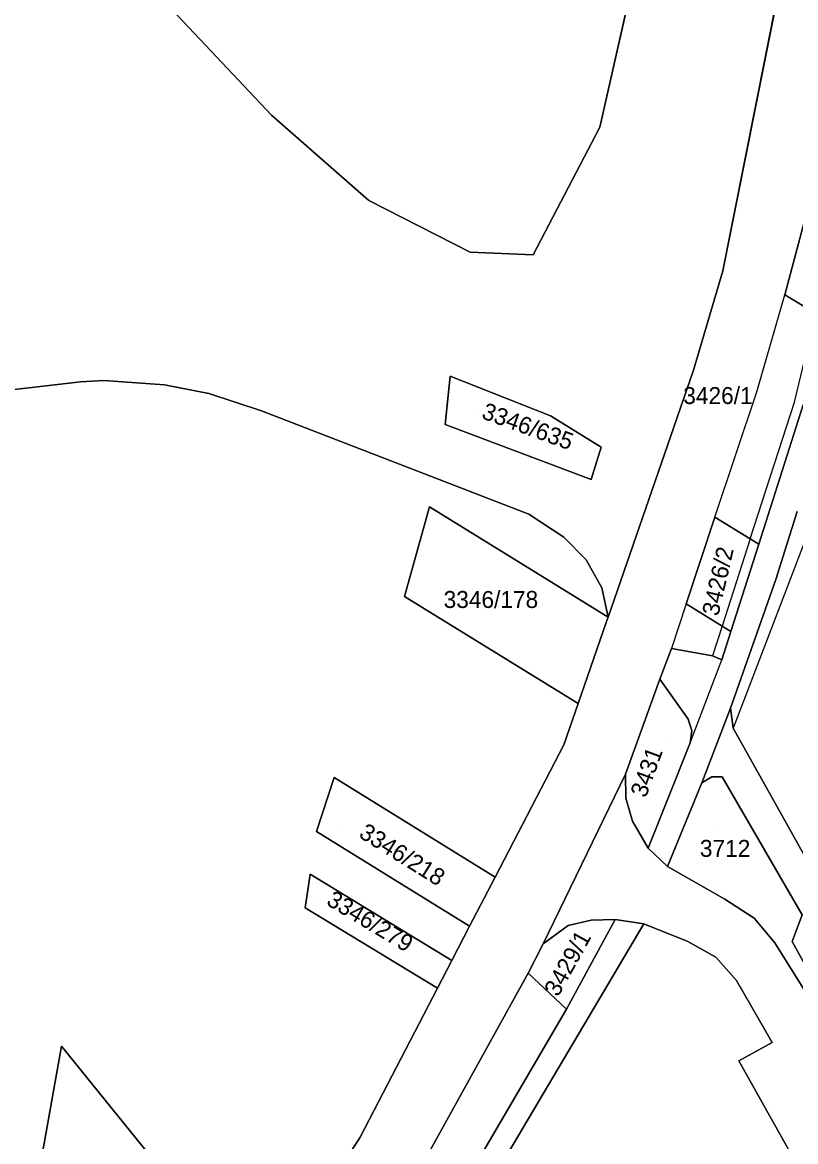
# Model space of a CAD drawing. Extents: x -262715 to -259381, y -1237238 to -1231182.
# Drawn here: x -261905.8 to -261814.6, y -1235502.6 to -1235370.6 of the extents above; entities that cross this region are included whole.
import ezdxf

# ---------------------------------------------------------------- set-up
doc = ezdxf.new("R2010")
doc.units = 0
for name, color, linetype in [('body_kn', 7, 'Continuous'), ('kladpar_druhypozemkov', 7, 'Continuous'), ('kladpar_hranice', 7, 'Continuous'), ('kladpar_parcelnecisla', 7, 'Continuous'), ('kladpar_plochy', 7, 'Continuous'), ('zappar_hrandruhpozemk', 7, 'Continuous')]:
    doc.layers.add(name, color=color, linetype=linetype)

msp = doc.modelspace()

# ---------------------------------------------------------------- linework, layer by layer
at = {"layer": 'body_kn'}
for p, q in [((-261885.5, -1235371.93), (-261885.5, -1235371.93)), ((-261876.41, -1235381.56), (-261876.41, -1235381.56)), ((-261837.69, -1235382.95), (-261837.69, -1235382.95)), ((-261864.93, -1235391.61), (-261864.93, -1235391.61)), ((-261852.96, -1235397.71), (-261852.96, -1235397.71)), ((-261845.53, -1235398.02), (-261845.53, -1235398.02)), ((-261823.16, -1235399.89), (-261823.16, -1235399.89)), ((-261815.84, -1235402.74), (-261815.84, -1235402.74)), ((-261855.34, -1235412.32), (-261855.34, -1235412.32)), ((-261855.34, -1235412.32), (-261855.34, -1235412.32)), ((-261826.62, -1235411.6), (-261826.62, -1235411.6)), ((-261898.94, -1235412.98), (-261898.94, -1235412.98)), ((-261896.18, -1235412.85), (-261896.18, -1235412.85)), ((-261889.01, -1235413.36), (-261889.01, -1235413.36)), ((-261883.8, -1235414.38), (-261883.8, -1235414.38)), ((-261819.17, -1235414.16), (-261819.17, -1235414.16)), ((-261877.58, -1235416.42), (-261877.58, -1235416.42)), ((-261814.71, -1235415.38), (-261814.71, -1235415.38)), ((-261843.5, -1235417.02), (-261843.5, -1235417.02)), ((-261855.93, -1235418.04), (-261855.93, -1235418.04)), ((-261828.95, -1235418.32), (-261828.95, -1235418.32)), ((-261837.53, -1235420.69), (-261837.53, -1235420.69)), ((-261838.71, -1235424.52), (-261838.71, -1235424.52)), ((-261857.77, -1235427.75), (-261857.77, -1235427.75)), ((-261846.05, -1235428.6), (-261846.05, -1235428.6)), ((-261824.09, -1235428.95), (-261824.09, -1235428.95)), ((-261824.09, -1235428.95), (-261824.09, -1235428.95)), ((-261841.93, -1235431.33), (-261841.93, -1235431.33)), ((-261819.92, -1235431.51), (-261819.92, -1235431.51)), ((-261819.92, -1235431.51), (-261819.92, -1235431.51)), ((-261818.91, -1235432.13), (-261818.91, -1235432.13)), ((-261818.91, -1235432.13), (-261818.91, -1235432.13)), ((-261839.29, -1235433.99), (-261839.29, -1235433.99)), ((-261816.91, -1235436.31), (-261816.91, -1235436.31)), ((-261837.45, -1235437.28), (-261837.45, -1235437.28)), ((-261860.7, -1235438.3), (-261860.7, -1235438.3)), ((-261827.49, -1235439.19), (-261827.49, -1235439.19)), ((-261827.49, -1235439.19), (-261827.49, -1235439.19)), ((-261836.93, -1235441.37), (-261836.93, -1235441.37)), ((-261836.71, -1235440.74), (-261836.71, -1235440.74)), ((-261823.24, -1235441.8), (-261823.24, -1235441.8)), ((-261823.24, -1235441.8), (-261823.24, -1235441.8)), ((-261822.21, -1235442.44), (-261822.21, -1235442.44)), ((-261829.23, -1235444.42), (-261829.23, -1235444.42)), ((-261824.37, -1235445.29), (-261824.37, -1235445.29)), ((-261823.27, -1235445.77), (-261823.27, -1235445.77)), ((-261830.6, -1235448.07), (-261830.6, -1235448.07)), ((-261830.6, -1235448.07), (-261830.6, -1235448.07)), ((-261840.24, -1235450.92), (-261840.24, -1235450.92)), ((-261840.24, -1235450.92), (-261840.24, -1235450.92)), ((-261822.25, -1235451.48), (-261822.25, -1235451.48)), ((-261822.25, -1235451.48), (-261822.25, -1235451.48)), ((-261827.24, -1235452.78), (-261827.24, -1235452.78)), ((-261826.83, -1235454.14), (-261826.83, -1235454.14)), ((-261821.96, -1235453.82), (-261821.96, -1235453.82)), ((-261841.92, -1235455.78), (-261841.92, -1235455.78)), ((-261827.03, -1235455.56), (-261827.03, -1235455.56)), ((-261827.03, -1235455.56), (-261827.03, -1235455.56)), ((-261869.03, -1235459.66), (-261869.03, -1235459.66)), ((-261834.66, -1235459.25), (-261834.66, -1235459.25)), ((-261824.46, -1235459.56), (-261824.46, -1235459.56)), ((-261823.25, -1235459.58), (-261823.25, -1235459.58)), ((-261825.65, -1235460.28), (-261825.65, -1235460.28)), ((-261825.65, -1235460.28), (-261825.65, -1235460.28)), ((-261834.59, -1235462.09), (-261834.59, -1235462.09)), ((-261833.81, -1235464.81), (-261833.81, -1235464.81)), ((-261871.11, -1235466.01), (-261871.11, -1235466.01)), ((-261871.11, -1235466.01), (-261871.11, -1235466.01)), ((-261831.96, -1235468), (-261831.96, -1235468)), ((-261829.68, -1235470.14), (-261829.68, -1235470.14)), ((-261871.86, -1235471.06), (-261871.86, -1235471.06)), ((-261871.86, -1235471.06), (-261871.86, -1235471.06)), ((-261850.04, -1235471.41), (-261850.04, -1235471.41)), ((-261822.92, -1235473.98), (-261822.92, -1235473.98)), ((-261872.44, -1235475.01), (-261872.44, -1235475.01)), ((-261853.03, -1235477.17), (-261853.03, -1235477.17)), ((-261841.39, -1235477.09), (-261841.39, -1235477.09)), ((-261838.71, -1235476.46), (-261838.71, -1235476.46)), ((-261835.85, -1235476.4), (-261835.85, -1235476.4)), ((-261835.85, -1235476.4), (-261835.85, -1235476.4)), ((-261832.48, -1235476.92), (-261832.48, -1235476.92)), ((-261832.48, -1235476.92), (-261832.48, -1235476.92)), ((-261819.47, -1235476.24), (-261819.47, -1235476.24)), ((-261844.34, -1235479.25), (-261844.34, -1235479.25)), ((-261827.3, -1235479.01), (-261827.3, -1235479.01)), ((-261817.04, -1235479.13), (-261817.04, -1235479.13)), ((-261815, -1235478.99), (-261815, -1235478.99)), ((-261855.13, -1235481.22), (-261855.13, -1235481.22)), ((-261823.98, -1235480.84), (-261823.98, -1235480.84)), ((-261846.13, -1235482.73), (-261846.13, -1235482.73)), ((-261846.13, -1235482.73), (-261846.13, -1235482.73)), ((-261821.55, -1235483.6), (-261821.55, -1235483.6)), ((-261856.84, -1235484.5), (-261856.84, -1235484.5)), ((-261841.6, -1235486.99), (-261841.6, -1235486.99)), ((-261901.19, -1235491.33), (-261901.19, -1235491.33)), ((-261817.33, -1235490.89), (-261817.33, -1235490.89)), ((-261821.26, -1235493.05), (-261821.26, -1235493.05)), ((-261865.96, -1235502.06), (-261865.96, -1235502.06))]:
    msp.add_line(p, q, dxfattribs=at)
at = {"layer": 'kladpar_druhypozemkov'}
for p, q in [((-261823.2, -1235413.65), (-261823.2, -1235413.65)), ((-261852.51, -1235416.43), (-261852.51, -1235416.43)), ((-261824.67, -1235435.74), (-261824.67, -1235435.74)), ((-261850, -1235437.56), (-261850, -1235437.56)), ((-261829.51, -1235455.2), (-261829.51, -1235455.2)), ((-261867.92, -1235465.94), (-261867.92, -1235465.94)), ((-261823.98, -1235466.02), (-261823.98, -1235466.02)), ((-261870.8, -1235474.14), (-261870.8, -1235474.14)), ((-261842.87, -1235481.54), (-261842.87, -1235481.54))]:
    msp.add_line(p, q, dxfattribs=at)
at = {"layer": 'kladpar_hranice'}
for p, q in [((-261853.03, -1235477.17), (-261871.11, -1235466.01)), ((-261871.86, -1235471.06), (-261855.13, -1235481.22)), ((-261850.04, -1235471.41), (-261853.03, -1235477.17)), ((-261853.03, -1235477.17), (-261850.04, -1235471.41)), ((-261853.03, -1235477.17), (-261855.13, -1235481.22)), ((-261855.13, -1235481.22), (-261853.03, -1235477.17)), ((-261855.13, -1235481.22), (-261856.84, -1235484.5)), ((-261856.84, -1235484.5), (-261855.13, -1235481.22))]:
    msp.add_line(p, q, dxfattribs=at)
for points in [[(-261831.67, -1235356.42), (-261837.69, -1235382.95), (-261845.53, -1235398.02), (-261852.96, -1235397.71), (-261864.93, -1235391.61), (-261876.41, -1235381.56), (-261885.5, -1235371.93), (-261888.93, -1235368.29), (-261860.59, -1235342.37)], [(-261843.41, -1235349.23), (-261860.59, -1235342.37), (-261888.93, -1235368.29), (-261885.5, -1235371.93), (-261876.41, -1235381.56), (-261864.93, -1235391.61), (-261852.96, -1235397.71), (-261845.53, -1235398.02), (-261837.69, -1235382.95), (-261831.67, -1235356.42)], [(-261816.62, -1235365.63), (-261816.65, -1235367.2), (-261823.16, -1235399.89), (-261826.62, -1235411.6), (-261828.95, -1235418.32), (-261836.71, -1235440.74), (-261837.45, -1235437.28), (-261839.29, -1235433.99), (-261841.93, -1235431.33), (-261846.05, -1235428.6), (-261877.58, -1235416.42), (-261883.8, -1235414.38), (-261889.01, -1235413.36), (-261896.18, -1235412.85), (-261898.94, -1235412.98), (-261912.18, -1235414.51), (-261930.24, -1235417.27), (-261937.44, -1235418.53), (-261951.15, -1235420.92), (-261957.2, -1235421.98), (-261965.3, -1235423.67), (-261966.35, -1235428.96), (-261980.02, -1235431.42), (-261981.38, -1235431.38)], [(-261850.04, -1235471.41), (-261841.92, -1235455.78), (-261840.24, -1235450.92), (-261836.93, -1235441.37), (-261836.71, -1235440.74), (-261828.95, -1235418.32), (-261826.62, -1235411.6), (-261823.16, -1235399.89), (-261816.65, -1235367.2)], [(-261809.2, -1235396.83), (-261811.09, -1235405.22), (-261812.2, -1235404.95), (-261815.84, -1235402.74), (-261813.58, -1235394.15), (-261809.2, -1235396.83)], [(-261813.58, -1235394.15), (-261815.84, -1235402.74), (-261812.2, -1235404.95)], [(-261855.34, -1235412.32), (-261843.5, -1235417.02), (-261837.53, -1235420.69), (-261838.71, -1235424.52), (-261855.93, -1235418.04), (-261855.34, -1235412.32)], [(-261843.5, -1235417.02), (-261855.34, -1235412.32), (-261855.93, -1235418.04), (-261838.71, -1235424.52), (-261837.53, -1235420.69), (-261843.5, -1235417.02)], [(-261912.18, -1235414.51), (-261898.94, -1235412.98), (-261896.18, -1235412.85), (-261889.01, -1235413.36), (-261883.8, -1235414.38), (-261877.58, -1235416.42), (-261846.05, -1235428.6), (-261841.93, -1235431.33), (-261839.29, -1235433.99), (-261837.45, -1235437.28), (-261836.71, -1235440.74), (-261857.77, -1235427.75), (-261860.7, -1235438.3), (-261840.24, -1235450.92), (-261841.92, -1235455.78), (-261850.04, -1235471.41)], [(-261813.67, -1235415.72), (-261818.91, -1235432.13), (-261819.92, -1235431.51), (-261824.09, -1235428.95), (-261827.49, -1235439.19), (-261823.24, -1235441.8), (-261822.21, -1235442.44), (-261823.27, -1235445.77), (-261824.37, -1235445.29), (-261829.23, -1235444.42), (-261830.6, -1235448.07), (-261834.66, -1235459.25), (-261844.34, -1235479.25), (-261846.13, -1235482.73), (-261858.58, -1235505.25)], [(-261814.39, -1235428.3), (-261816.91, -1235436.31), (-261822.25, -1235451.48), (-261825.65, -1235460.28), (-261829.68, -1235470.14), (-261831.96, -1235468), (-261827.03, -1235455.56), (-261826.83, -1235454.14), (-261827.24, -1235452.78), (-261830.6, -1235448.07), (-261829.23, -1235444.42), (-261824.37, -1235445.29), (-261823.27, -1235445.77), (-261822.21, -1235442.44), (-261818.91, -1235432.13), (-261813.67, -1235415.72)], [(-261840.24, -1235450.92), (-261860.7, -1235438.3), (-261857.77, -1235427.75), (-261836.71, -1235440.74), (-261836.93, -1235441.37), (-261840.24, -1235450.92)], [(-261812.32, -1235471.06), (-261821.96, -1235453.82), (-261822.25, -1235451.48), (-261816.91, -1235436.31), (-261814.39, -1235428.3)], [(-261818.91, -1235432.13), (-261822.21, -1235442.44), (-261823.24, -1235441.8), (-261827.49, -1235439.19), (-261824.09, -1235428.95), (-261819.92, -1235431.51), (-261818.91, -1235432.13)], [(-261830.6, -1235448.07), (-261827.24, -1235452.78), (-261826.83, -1235454.14), (-261827.03, -1235455.56), (-261831.96, -1235468), (-261833.81, -1235464.81), (-261834.59, -1235462.09), (-261834.66, -1235459.25), (-261830.6, -1235448.07)], [(-261810.51, -1235487.13), (-261815, -1235478.99), (-261813.82, -1235475.84), (-261823.25, -1235459.58), (-261824.46, -1235459.56), (-261825.65, -1235460.28), (-261822.25, -1235451.48)], [(-261822.25, -1235451.48), (-261821.96, -1235453.82), (-261812.32, -1235471.06)], [(-261871.11, -1235466.01), (-261869.03, -1235459.66), (-261850.04, -1235471.41)], [(-261850.04, -1235471.41), (-261869.03, -1235459.66), (-261871.11, -1235466.01), (-261853.03, -1235477.17)], [(-261799.72, -1235531.52), (-261821.26, -1235493.05), (-261817.33, -1235490.89), (-261821.55, -1235483.6), (-261823.98, -1235480.84), (-261827.3, -1235479.01), (-261832.48, -1235476.92), (-261835.85, -1235476.4), (-261838.71, -1235476.46), (-261841.39, -1235477.09), (-261844.34, -1235479.25), (-261834.66, -1235459.25), (-261834.59, -1235462.09), (-261833.81, -1235464.81), (-261831.96, -1235468), (-261829.68, -1235470.14), (-261822.92, -1235473.98), (-261819.47, -1235476.24), (-261817.04, -1235479.13), (-261811.93, -1235487.32)], [(-261825.65, -1235460.28), (-261824.46, -1235459.56), (-261823.25, -1235459.58), (-261813.82, -1235475.84), (-261815, -1235478.99), (-261810.51, -1235487.13), (-261811.93, -1235487.32), (-261817.04, -1235479.13), (-261819.47, -1235476.24), (-261822.92, -1235473.98), (-261829.68, -1235470.14), (-261825.65, -1235460.28)], [(-261856.84, -1235484.5), (-261872.44, -1235475.01), (-261871.86, -1235471.06)], [(-261855.13, -1235481.22), (-261871.86, -1235471.06), (-261872.44, -1235475.01), (-261856.84, -1235484.5)], [(-261832.48, -1235476.92), (-261866.87, -1235534.93), (-261868.2, -1235531.36), (-261860.99, -1235520.1), (-261841.6, -1235486.99), (-261835.85, -1235476.4), (-261832.48, -1235476.92)], [(-261866.87, -1235534.93), (-261832.48, -1235476.92), (-261827.3, -1235479.01), (-261823.98, -1235480.84), (-261821.55, -1235483.6), (-261817.33, -1235490.89), (-261821.26, -1235493.05), (-261799.72, -1235531.52)], [(-261835.85, -1235476.4), (-261841.6, -1235486.99), (-261846.13, -1235482.73), (-261844.34, -1235479.25), (-261841.39, -1235477.09), (-261838.71, -1235476.46), (-261835.85, -1235476.4)], [(-261846.13, -1235482.73), (-261841.6, -1235486.99), (-261860.99, -1235520.1), (-261866.27, -1235518.41), (-261858.58, -1235505.25), (-261846.13, -1235482.73)], [(-261884.39, -1235529.05), (-261877.31, -1235519.57), (-261876.49, -1235518.47), (-261865.96, -1235502.06), (-261856.84, -1235484.5)], [(-261856.84, -1235484.5), (-261865.96, -1235502.06), (-261876.49, -1235518.47), (-261877.31, -1235519.57)], [(-261877.31, -1235519.57), (-261884.23, -1235512.28), (-261901.19, -1235491.33), (-261904.18, -1235508.07), (-261915.61, -1235514.6), (-261892.46, -1235538.87)], [(-261904.18, -1235508.07), (-261901.19, -1235491.33), (-261884.23, -1235512.28), (-261877.31, -1235519.57)]]:
    msp.add_lwpolyline(points, dxfattribs=at)
at = {"layer": 'kladpar_plochy'}
for p, q in [((-261837.69, -1235382.95), (-261831.67, -1235356.42)), ((-261823.16, -1235399.89), (-261816.65, -1235367.2)), ((-261816.65, -1235367.2), (-261823.16, -1235399.89)), ((-261888.93, -1235368.29), (-261885.5, -1235371.93)), ((-261885.5, -1235371.93), (-261876.41, -1235381.56)), ((-261876.41, -1235381.56), (-261864.93, -1235391.61)), ((-261845.53, -1235398.02), (-261837.69, -1235382.95)), ((-261864.93, -1235391.61), (-261852.96, -1235397.71)), ((-261813.58, -1235394.15), (-261815.84, -1235402.74)), ((-261852.96, -1235397.71), (-261845.53, -1235398.02)), ((-261826.62, -1235411.6), (-261823.16, -1235399.89)), ((-261823.16, -1235399.89), (-261826.62, -1235411.6)), ((-261815.84, -1235402.74), (-261812.2, -1235404.95)), ((-261855.34, -1235412.32), (-261855.93, -1235418.04)), ((-261843.5, -1235417.02), (-261855.34, -1235412.32)), ((-261828.95, -1235418.32), (-261826.62, -1235411.6)), ((-261826.62, -1235411.6), (-261828.95, -1235418.32)), ((-261898.94, -1235412.98), (-261912.18, -1235414.51)), ((-261896.18, -1235412.85), (-261898.94, -1235412.98)), ((-261889.01, -1235413.36), (-261896.18, -1235412.85)), ((-261883.8, -1235414.38), (-261889.01, -1235413.36)), ((-261877.58, -1235416.42), (-261883.8, -1235414.38)), ((-261846.05, -1235428.6), (-261877.58, -1235416.42)), ((-261818.91, -1235432.13), (-261813.67, -1235415.72)), ((-261813.67, -1235415.72), (-261818.91, -1235432.13)), ((-261837.53, -1235420.69), (-261843.5, -1235417.02)), ((-261855.93, -1235418.04), (-261838.71, -1235424.52)), ((-261836.71, -1235440.74), (-261828.95, -1235418.32)), ((-261828.95, -1235418.32), (-261836.71, -1235440.74)), ((-261838.71, -1235424.52), (-261837.53, -1235420.69)), ((-261814.39, -1235428.3), (-261816.91, -1235436.31)), ((-261841.93, -1235431.33), (-261846.05, -1235428.6)), ((-261824.09, -1235428.95), (-261827.49, -1235439.19)), ((-261819.92, -1235431.51), (-261824.09, -1235428.95)), ((-261839.29, -1235433.99), (-261841.93, -1235431.33)), ((-261822.21, -1235442.44), (-261818.91, -1235432.13)), ((-261818.91, -1235432.13), (-261819.92, -1235431.51)), ((-261837.45, -1235437.28), (-261839.29, -1235433.99)), ((-261816.91, -1235436.31), (-261822.25, -1235451.48)), ((-261836.71, -1235440.74), (-261837.45, -1235437.28)), ((-261827.49, -1235439.19), (-261823.24, -1235441.8)), ((-261840.24, -1235450.92), (-261836.93, -1235441.37)), ((-261836.93, -1235441.37), (-261836.71, -1235440.74)), ((-261823.27, -1235445.77), (-261822.21, -1235442.44)), ((-261822.21, -1235442.44), (-261823.27, -1235445.77)), ((-261823.24, -1235441.8), (-261822.21, -1235442.44)), ((-261830.6, -1235448.07), (-261829.23, -1235444.42)), ((-261829.23, -1235444.42), (-261830.6, -1235448.07)), ((-261829.23, -1235444.42), (-261824.37, -1235445.29)), ((-261824.37, -1235445.29), (-261829.23, -1235444.42)), ((-261824.37, -1235445.29), (-261823.27, -1235445.77)), ((-261823.27, -1235445.77), (-261824.37, -1235445.29)), ((-261830.6, -1235448.07), (-261834.66, -1235459.25)), ((-261827.24, -1235452.78), (-261830.6, -1235448.07)), ((-261841.92, -1235455.78), (-261840.24, -1235450.92)), ((-261822.25, -1235451.48), (-261825.65, -1235460.28)), ((-261826.83, -1235454.14), (-261827.24, -1235452.78)), ((-261827.03, -1235455.56), (-261826.83, -1235454.14)), ((-261850.04, -1235471.41), (-261841.92, -1235455.78)), ((-261831.96, -1235468), (-261827.03, -1235455.56)), ((-261834.66, -1235459.25), (-261844.34, -1235479.25)), ((-261825.65, -1235460.28), (-261829.68, -1235470.14)), ((-261829.68, -1235470.14), (-261831.96, -1235468)), ((-261853.03, -1235477.17), (-261850.04, -1235471.41)), ((-261855.13, -1235481.22), (-261853.03, -1235477.17)), ((-261844.34, -1235479.25), (-261846.13, -1235482.73)), ((-261856.84, -1235484.5), (-261855.13, -1235481.22)), ((-261846.13, -1235482.73), (-261858.58, -1235505.25)), ((-261865.96, -1235502.06), (-261856.84, -1235484.5)), ((-261876.49, -1235518.47), (-261865.96, -1235502.06))]:
    msp.add_line(p, q, dxfattribs=at)
for points in [[(-261860.59, -1235342.37), (-261843.41, -1235349.23), (-261831.67, -1235356.42), (-261837.69, -1235382.95), (-261845.53, -1235398.02), (-261852.96, -1235397.71), (-261864.93, -1235391.61), (-261876.41, -1235381.56), (-261885.5, -1235371.93), (-261888.93, -1235368.29)], [(-261809.2, -1235396.83), (-261811.09, -1235405.22), (-261812.2, -1235404.95), (-261815.84, -1235402.74), (-261813.58, -1235394.15)], [(-261855.34, -1235412.32), (-261843.5, -1235417.02), (-261837.53, -1235420.69), (-261838.71, -1235424.52), (-261855.93, -1235418.04)], [(-261840.24, -1235450.92), (-261860.7, -1235438.3), (-261857.77, -1235427.75), (-261836.71, -1235440.74), (-261836.93, -1235441.37)], [(-261818.91, -1235432.13), (-261822.21, -1235442.44), (-261823.24, -1235441.8), (-261827.49, -1235439.19), (-261824.09, -1235428.95), (-261819.92, -1235431.51)], [(-261830.6, -1235448.07), (-261827.24, -1235452.78), (-261826.83, -1235454.14), (-261827.03, -1235455.56), (-261831.96, -1235468), (-261833.81, -1235464.81), (-261834.59, -1235462.09), (-261834.66, -1235459.25)], [(-261871.11, -1235466.01), (-261869.03, -1235459.66), (-261850.04, -1235471.41), (-261853.03, -1235477.17)], [(-261825.65, -1235460.28), (-261824.46, -1235459.56), (-261823.25, -1235459.58), (-261813.82, -1235475.84), (-261815, -1235478.99), (-261810.51, -1235487.13), (-261811.93, -1235487.32), (-261817.04, -1235479.13), (-261819.47, -1235476.24), (-261822.92, -1235473.98), (-261829.68, -1235470.14)], [(-261871.86, -1235471.06), (-261855.13, -1235481.22), (-261856.84, -1235484.5), (-261872.44, -1235475.01)], [(-261832.48, -1235476.92), (-261866.87, -1235534.93), (-261868.2, -1235531.36), (-261860.99, -1235520.1), (-261841.6, -1235486.99), (-261835.85, -1235476.4)], [(-261835.85, -1235476.4), (-261841.6, -1235486.99), (-261846.13, -1235482.73), (-261844.34, -1235479.25), (-261841.39, -1235477.09), (-261838.71, -1235476.46)], [(-261846.13, -1235482.73), (-261841.6, -1235486.99), (-261860.99, -1235520.1), (-261866.27, -1235518.41), (-261858.58, -1235505.25)], [(-261884.39, -1235529.05), (-261904.18, -1235508.07), (-261901.19, -1235491.33), (-261884.23, -1235512.28), (-261877.31, -1235519.57)]]:
    msp.add_lwpolyline(points, close=True, dxfattribs=at)
for points in [[(-261912.18, -1235414.51), (-261898.94, -1235412.98), (-261896.18, -1235412.85), (-261889.01, -1235413.36), (-261883.8, -1235414.38), (-261877.58, -1235416.42), (-261846.05, -1235428.6), (-261841.93, -1235431.33), (-261839.29, -1235433.99), (-261837.45, -1235437.28), (-261836.71, -1235440.74), (-261857.77, -1235427.75), (-261860.7, -1235438.3), (-261840.24, -1235450.92), (-261841.92, -1235455.78), (-261850.04, -1235471.41), (-261869.03, -1235459.66), (-261871.11, -1235466.01), (-261853.03, -1235477.17), (-261855.13, -1235481.22), (-261871.86, -1235471.06), (-261872.44, -1235475.01), (-261856.84, -1235484.5), (-261865.96, -1235502.06), (-261876.49, -1235518.47)], [(-261812.32, -1235471.06), (-261821.96, -1235453.82), (-261822.25, -1235451.48), (-261816.91, -1235436.31), (-261814.39, -1235428.3)], [(-261810.51, -1235487.13), (-261815, -1235478.99), (-261813.82, -1235475.84), (-261823.25, -1235459.58), (-261824.46, -1235459.56), (-261825.65, -1235460.28), (-261822.25, -1235451.48), (-261821.96, -1235453.82), (-261812.32, -1235471.06)], [(-261799.72, -1235531.52), (-261821.26, -1235493.05), (-261817.33, -1235490.89), (-261821.55, -1235483.6), (-261823.98, -1235480.84), (-261827.3, -1235479.01), (-261832.48, -1235476.92), (-261835.85, -1235476.4), (-261838.71, -1235476.46), (-261841.39, -1235477.09), (-261844.34, -1235479.25), (-261834.66, -1235459.25), (-261834.59, -1235462.09), (-261833.81, -1235464.81), (-261831.96, -1235468), (-261829.68, -1235470.14), (-261822.92, -1235473.98), (-261819.47, -1235476.24), (-261817.04, -1235479.13), (-261811.93, -1235487.32)], [(-261866.87, -1235534.93), (-261832.48, -1235476.92), (-261827.3, -1235479.01), (-261823.98, -1235480.84), (-261821.55, -1235483.6), (-261817.33, -1235490.89), (-261821.26, -1235493.05), (-261799.72, -1235531.52)], [(-261884.23, -1235512.28), (-261901.19, -1235491.33), (-261904.18, -1235508.07)]]:
    msp.add_lwpolyline(points, dxfattribs=at)
at = {"layer": 'zappar_hrandruhpozemk'}
for p, q in [((-261819.17, -1235414.16), (-261815.84, -1235402.74)), ((-261814.71, -1235415.38), (-261812.2, -1235404.95)), ((-261824.09, -1235428.95), (-261819.17, -1235414.16)), ((-261819.92, -1235431.51), (-261814.71, -1235415.38)), ((-261812.54, -1235429.3), (-261821.96, -1235453.82)), ((-261819.92, -1235431.51), (-261823.24, -1235441.8)), ((-261827.49, -1235439.19), (-261829.23, -1235444.42)), ((-261823.24, -1235441.8), (-261824.37, -1235445.29)), ((-261827.03, -1235455.56), (-261823.27, -1235445.77))]:
    msp.add_line(p, q, dxfattribs=at)

# ---------------------------------------------------------------- texts
at = {"layer": 'kladpar_parcelnecisla'}
for s, p in [('3426/1', (-261827.83, -1235415.61)), ('3346/178', (-261856.1, -1235439.66)), ('3712', (-261825.87, -1235469.01))]:
    msp.add_text(s, height=2, dxfattribs=at).set_placement(p)
for s, rotation, p in [('3346/635', 340, (-261851.74, -1235417.26)), ('3426/2', 77, (-261823.7, -1235440.7)), ('3431', 70, (-261832.25, -1235462.14)), ('3346/218', 328, (-261866.22, -1235466.62)), ('3346/279', 329, (-261870.06, -1235474.58)), ('3429/1', 61, (-261842.6, -1235485.61))]:
    msp.add_text(s, height=2, rotation=rotation, dxfattribs=at).set_placement(p)

doc.saveas('drawing.dxf')
